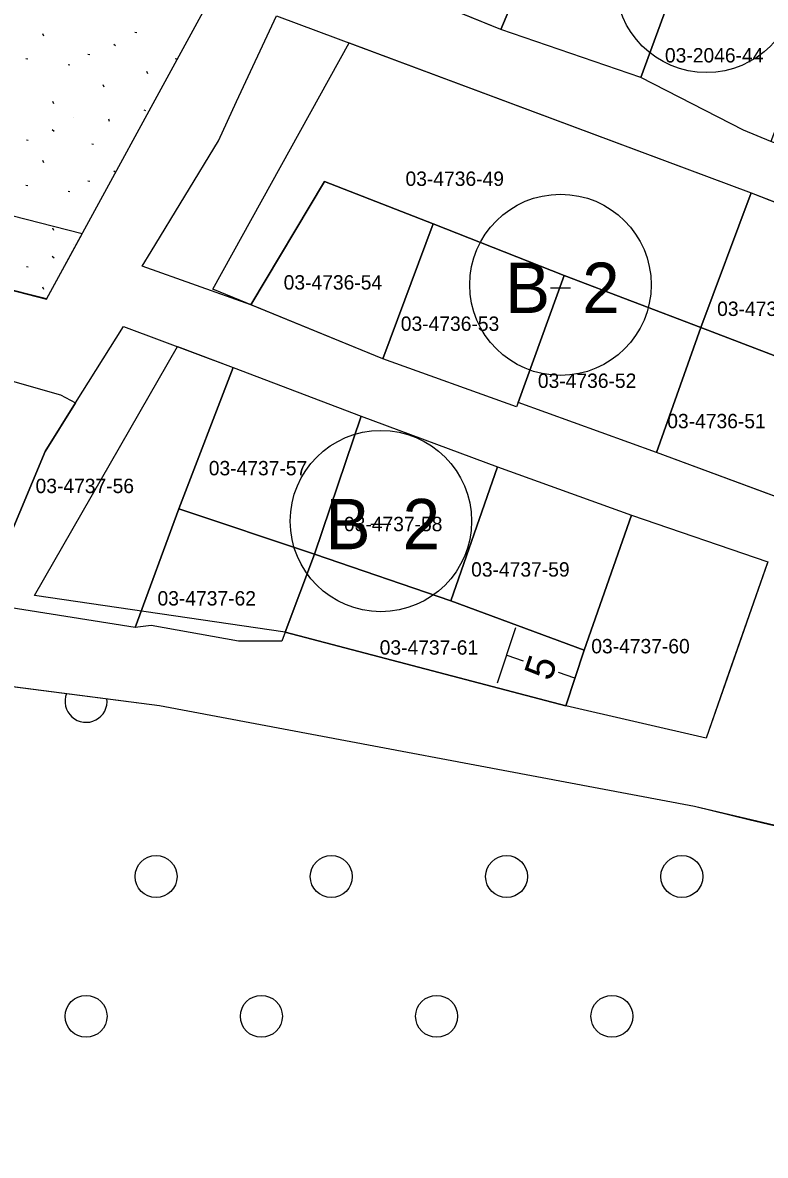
# Model space of a CAD drawing. Extents: x 413946 to 415528, y 4453939 to 4454944.
# Drawn here: x 413997.6 to 414049.2, y 4454486.8 to 4454565.5 of the extents above; entities that cross this region are included whole.
import ezdxf

# ---------------------------------------------------------------- set-up
doc = ezdxf.new("R2010")
doc.units = 0
for name, color, linetype in [('0_KADASTRO', 7, 'Continuous'), ('Level 20', 7, 'Continuous'), ('Level 27', 7, 'Continuous'), ('Level 28', 7, 'Continuous'), ('Level 29', 7, 'Continuous'), ('Level 41', 7, 'Continuous'), ('Level 42', 7, 'Continuous'), ('Level 54', 7, 'Continuous'), ('SEMBOL', 7, 'Continuous'), ('SNR_FONKSIYON', 7, 'Continuous'), ('SNR_YAPIYAK', 7, 'Continuous')]:
    doc.layers.add(name, color=color, linetype=linetype)

msp = doc.modelspace()

# ---------------------------------------------------------------- linework, layer by layer
at = {"layer": '0_KADASTRO'}
for p, q in [((414001.7, 4454550.86), (413945.566, 4454565.233)), ((413945.566, 4454559.853), (413999.23, 4454546.32)), ((413999.23, 4454546.32), (414001.7, 4454550.86))]:
    msp.add_line(p, q, dxfattribs=at)
for points in [[(414018.68, 4454570.38), (414020.22, 4454573.18), (414023.36, 4454578.87), (414034.7, 4454574.37), (414030.8, 4454565.05), (414021.96, 4454568.67)], [(414030.8, 4454565.05), (414034.7, 4454574.37), (414043.8, 4454570.71), (414040.52, 4454561.73)], [(414040.52, 4454561.73), (414043.8, 4454570.71), (414053.15, 4454566.67), (414049.55, 4454557.27), (414047.65, 4454558.05)], [(414005.88, 4454548.61), (414006.498, 4454549.628), (414011.17, 4454557.32), (414012.438, 4454560.043), (414015.22, 4454566.02), (414048.19, 4454553.71), (414044.68, 4454544.33), (414035.2, 4454547.96), (414026.09, 4454551.55), (414018.55, 4454554.48), (414013.42, 4454545.92)], [(414013.42, 4454545.92), (414018.55, 4454554.48), (414026.09, 4454551.55), (414022.59, 4454542.17)], [(414044.68, 4454544.33), (414048.19, 4454553.71), (414057.5, 4454550.05), (414054.06, 4454540.75)], [(414022.59, 4454542.17), (414026.09, 4454551.55), (414035.2, 4454547.96), (414032.01, 4454539.12), (414031.89, 4454538.82)], [(414032.01, 4454539.12), (414035.2, 4454547.96), (414044.68, 4454544.33), (414041.62, 4454535.66)], [(413974.09, 4454530.35), (413981.23, 4454545.18), (413990.18, 4454542.52), (414000.2, 4454539.67), (414001.25, 4454539.1), (413999.13, 4454535.72), (413994.71, 4454525.18), (413993.17, 4454525.44), (413984.12, 4454527.28)], [(413994.71, 4454525.18), (413999.13, 4454535.72), (414001.25, 4454539.1), (414004.59, 4454544.42), (414012.21, 4454541.57), (414008.43, 4454531.73), (414005.38, 4454523.49)], [(414041.62, 4454535.66), (414044.68, 4454544.33), (414054.06, 4454540.75), (414051, 4454532.18)], [(414008.43, 4454531.73), (414012.21, 4454541.57), (414021.08, 4454538.17), (414017.85, 4454528.58)], [(414017.85, 4454528.58), (414021.08, 4454538.17), (414030.56, 4454534.65), (414027.33, 4454525.33)], [(414027.33, 4454525.33), (414030.56, 4454534.65), (414039.88, 4454531.3), (414036.59, 4454521.9)], [(414005.38, 4454523.49), (414008.43, 4454531.73), (414017.85, 4454528.58), (414015.81, 4454523.16), (414015.58, 4454522.54), (414012.58, 4454522.53), (414006.49, 4454523.62)], [(414035.3, 4454518.04), (414036.59, 4454521.9), (414039.88, 4454531.3), (414049.34, 4454528.06), (414049.27, 4454527.87), (414046.64, 4454520.33), (414045.05, 4454515.8)], [(414015.81, 4454523.16), (414017.85, 4454528.58), (414027.33, 4454525.33), (414036.59, 4454521.9), (414035.3, 4454518.04)]]:
    msp.add_lwpolyline(points, close=True, dxfattribs=at)
msp.add_lwpolyline([(413984.23, 4454405.06), (413963.56, 4454430.73), (413963.11, 4454431.58), (414004.335, 4454435.207), (414005.012, 4454440.445), (413961.1, 4454436.28), (413960.86, 4454436.83), (413973.093, 4454484.003), (413975.76, 4454494.29), (413981.64, 4454506.98), (413987.49, 4454519.93), (413989.32, 4454520.36), (414007.08, 4454518.06), (414044.25, 4454511.07), (414048.02, 4454510.13), (414068.08, 4454505.38), (414098.29, 4454494.33), (414103.82, 4454491.27), (414114, 4454482.14), (414119.106, 4454477.712), (414116.762, 4454455.663), (414107.963, 4454432.627), (414089.276, 4454397.161)], dxfattribs=at)
at = {"layer": 'Level 20'}
for p, q in [((414031.203, 4454521.555), (414032.341, 4454521.174)), ((414035.945, 4454519.97), (414034.807, 4454520.35))]:
    msp.add_line(p, q, dxfattribs=at)
at = {"layer": 'Level 27'}
for p, q in [((414012.06, 4454569.894), (413999.228, 4454546.324)), ((414030.8, 4454565.05), (414023.411, 4454568.076)), ((414040.52, 4454561.73), (414030.8, 4454565.05)), ((414020.267, 4454564.136), (414048.19, 4454553.71)), ((414047.65, 4454558.05), (414040.52, 4454561.73)), ((414049.55, 4454557.27), (414047.65, 4454558.05)), ((414048.19, 4454553.71), (414057.5, 4454550.05)), ((414022.59, 4454542.17), (414010.778, 4454547)), ((414008.337, 4454543.018), (414012.21, 4454541.57)), ((414031.89, 4454538.82), (414022.59, 4454542.17)), ((414012.21, 4454541.57), (414021.08, 4454538.17)), ((414032.01, 4454539.12), (414031.89, 4454538.82)), ((414041.62, 4454535.66), (414032.01, 4454539.12)), ((414021.08, 4454538.17), (414030.56, 4454534.65)), ((414051, 4454532.18), (414041.62, 4454535.66)), ((414030.56, 4454534.65), (414039.88, 4454531.3)), ((414039.88, 4454531.3), (414049.34, 4454528.06)), ((414049.34, 4454528.06), (414045.05, 4454515.8)), ((414035.3, 4454518.04), (414015.81, 4454523.16)), ((413992.52, 4454519.946), (414007.08, 4454518.06)), ((414007.08, 4454518.06), (414044.25, 4454511.07)), ((414045.05, 4454515.8), (414035.3, 4454518.04)), ((414044.25, 4454511.07), (414068.08, 4454505.38))]:
    msp.add_line(p, q, dxfattribs=at)
at = {"layer": 'Level 28'}
msp.add_line((413999.228, 4454546.324), (413945.566, 4454559.851), dxfattribs=at)
at = {"layer": 'Level 29'}
for p, q in [((414010.778, 4454547), (414020.267, 4454564.136)), ((413998.401, 4454525.703), (414008.337, 4454543.018)), ((414015.81, 4454523.16), (413998.401, 4454525.703))]:
    msp.add_line(p, q, dxfattribs=at)
at = {"layer": 'Level 41'}
for p, q in [((413999.043, 4454564.603), (413998.978, 4454564.765)), ((413999.043, 4454564.603), (413998.978, 4454564.765)), ((414005.378, 4454564.882), (414005.503, 4454564.858)), ((414005.378, 4454564.882), (414005.503, 4454564.858)), ((414003.903, 4454564.044), (414004.03, 4454563.945)), ((414003.903, 4454564.044), (414004.03, 4454563.945)), ((413997.803, 4454563.035), (413997.929, 4454563.011)), ((413997.803, 4454563.035), (413997.929, 4454563.011)), ((414002.108, 4454563.339), (414002.234, 4454563.315)), ((414002.108, 4454563.339), (414002.234, 4454563.315)), ((414008.171, 4454563.035), (414008.297, 4454563.011)), ((414008.171, 4454563.035), (414008.297, 4454563.011)), ((414000.732, 4454562.625), (414000.858, 4454562.6)), ((414000.732, 4454562.625), (414000.858, 4454562.6)), ((414006.268, 4454561.966), (414006.202, 4454562.128)), ((414006.268, 4454561.966), (414006.202, 4454562.128)), ((414003.237, 4454561.051), (414003.172, 4454561.214)), ((414003.237, 4454561.051), (414003.172, 4454561.214)), ((413999.741, 4454559.902), (413999.677, 4454560.063)), ((413999.741, 4454559.902), (413999.677, 4454560.063)), ((414001.099, 4454558.938), (414001.107, 4454558.936)), ((414001.099, 4454558.938), (414001.107, 4454558.936)), ((414003.618, 4454558.668), (414003.553, 4454558.831)), ((414003.618, 4454558.668), (414003.553, 4454558.831)), ((414005.983, 4454559.463), (414006.109, 4454559.438)), ((414005.983, 4454559.463), (414006.109, 4454559.438)), ((413999.624, 4454558.099), (413999.751, 4454558.001)), ((413999.624, 4454558.099), (413999.751, 4454558.001)), ((413997.83, 4454557.395), (413997.956, 4454557.37)), ((413997.83, 4454557.395), (413997.956, 4454557.37)), ((414002.378, 4454557.1), (414002.504, 4454557.077)), ((414002.378, 4454557.1), (414002.504, 4454557.077)), ((413999.043, 4454555.797), (413998.978, 4454555.959)), ((413999.043, 4454555.797), (413998.978, 4454555.959)), ((414003.903, 4454555.238), (414004.028, 4454555.14)), ((414003.903, 4454555.238), (414004.028, 4454555.14)), ((413997.803, 4454554.229), (413997.929, 4454554.205)), ((413997.803, 4454554.229), (413997.929, 4454554.205)), ((414002.108, 4454554.533), (414002.234, 4454554.509)), ((414002.108, 4454554.533), (414002.234, 4454554.509)), ((414000.732, 4454553.819), (414000.858, 4454553.794)), ((414000.732, 4454553.819), (414000.858, 4454553.794)), ((413999.741, 4454551.096), (413999.677, 4454551.257)), ((413999.741, 4454551.096), (413999.677, 4454551.257)), ((414001.099, 4454550.132), (414001.107, 4454550.13)), ((414001.099, 4454550.132), (414001.107, 4454550.13)), ((413999.624, 4454549.293), (413999.751, 4454549.195)), ((413999.624, 4454549.293), (413999.751, 4454549.195)), ((413997.83, 4454548.589), (413997.956, 4454548.564)), ((413997.83, 4454548.589), (413997.956, 4454548.564)), ((413999.043, 4454546.991), (413998.978, 4454547.153)), ((413999.043, 4454546.991), (413998.978, 4454547.153))]:
    msp.add_line(p, q, dxfattribs=at)
at = {"layer": 'Level 42'}
for centre in [(414006.839, 4454506.17), (414019.017, 4454506.17), (414031.195, 4454506.17), (414043.373, 4454506.17), (414001.979, 4454496.45), (414014.157, 4454496.45), (414026.335, 4454496.45), (414038.513, 4454496.45)]:
    msp.add_circle(centre, 1.458, dxfattribs=at)
msp.add_arc((414001.979, 4454518.348), 1.458, 157.92965, 7.30916, dxfattribs=at)
at = {"layer": 'Level 54'}
for points in [[(414064.36, 4454572.63), (414057.42, 4454554.33), (414049.55, 4454557.27), (414047.65, 4454558.05), (414040.52, 4454561.73), (414030.8, 4454565.05), (414023.411, 4454568.076), (414033.254, 4454585.391), (414037.78, 4454583.5), (414047.27, 4454579.61), (414056.53, 4454575.75)], [(414051, 4454532.18), (414041.62, 4454535.66), (414032.01, 4454539.12), (414031.89, 4454538.82), (414022.59, 4454542.17), (414010.778, 4454547), (414020.267, 4454564.136), (414048.19, 4454553.71), (414057.5, 4454550.05), (414054.06, 4454540.75)], [(414039.88, 4454531.3), (414049.34, 4454528.06), (414045.05, 4454515.8), (414035.3, 4454518.04), (414036.59, 4454521.9), (414027.33, 4454525.33), (414017.85, 4454528.58), (414015.81, 4454523.16), (413998.401, 4454525.703), (414008.337, 4454543.018), (414012.21, 4454541.57), (414021.08, 4454538.17), (414030.56, 4454534.65)], [(414015.81, 4454523.16), (414035.3, 4454518.04), (414036.59, 4454521.9), (414027.33, 4454525.33), (414017.85, 4454528.58)]]:
    msp.add_lwpolyline(points, close=True, dxfattribs=at)
at = {"layer": 'SEMBOL'}
for p, q in [((414034.238, 4454547.1), (414035.638, 4454547.1)), ((414021.762, 4454530.674), (414023.162, 4454530.674))]:
    msp.add_line(p, q, dxfattribs=at)
for centre in [(414045.077, 4454568.366), (414034.938, 4454547.308), (414022.462, 4454530.882)]:
    msp.add_circle(centre, 6.3, dxfattribs=at)
at = {"layer": 'SNR_FONKSIYON'}
msp.add_lwpolyline([(414015.81, 4454523.16), (414017.85, 4454528.58), (414027.33, 4454525.33), (414036.59, 4454521.9), (414035.3, 4454518.04)], dxfattribs=at)
at = {"layer": 'SNR_YAPIYAK'}
msp.add_line((414030.558, 4454519.625), (414031.848, 4454523.485), dxfattribs=at)

# ---------------------------------------------------------------- texts
at = {"layer": '0_KADASTRO'}
for s, p in [('03-2046-44', (414042.197, 4454562.765)), ('03-4736-49', (414024.173, 4454554.185)), ('03-4736-54', (414015.707, 4454546.977)), ('03-4736-50', (414045.825, 4454545.142)), ('03-4736-53', (414023.844, 4454544.106)), ('03-4736-52', (414033.369, 4454540.141)), ('03-4736-51', (414042.358, 4454537.336)), ('03-4737-57', (414010.503, 4454534.063)), ('03-4737-56', (413998.471, 4454532.828)), ('03-4737-58', (414019.896, 4454530.178)), ('03-4737-59', (414028.733, 4454527.02)), ('03-4737-62', (414006.943, 4454525.012)), ('03-4737-61', (414022.378, 4454521.595)), ('03-4737-60', (414037.079, 4454521.686))]:
    msp.add_text(s, height=1, dxfattribs=at).set_placement(p)
at = {"layer": 'Level 20'}
msp.add_text('5', height=2, rotation=71.52053, dxfattribs=at).set_placement((414034.271, 4454519.695))
at = {"layer": 'SEMBOL'}
for s, p in [('B', (414031.094, 4454545.35)), ('2', (414036.446, 4454545.35)), ('B', (414018.618, 4454528.924)), ('2', (414023.97, 4454528.924))]:
    msp.add_text(s, height=3.5, dxfattribs=at).set_placement(p)

doc.saveas('drawing.dxf')
